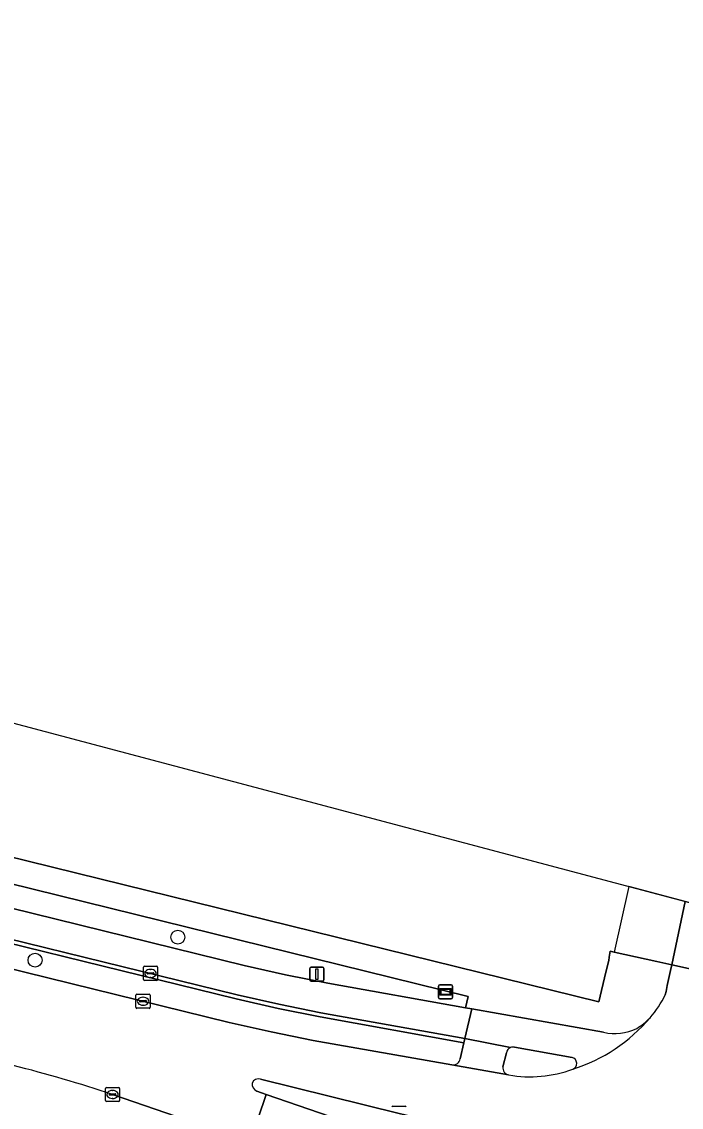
# Model space of a CAD drawing. Extents: x 161771 to 163125, y 382475 to 383179.
# Drawn here: x 162119 to 162165.3, y 383078.8 to 383155 of the extents above; entities that cross this region are included whole.
import ezdxf

# ---------------------------------------------------------------- set-up
doc = ezdxf.new("R2010")
doc.units = 0
for name, color, linetype in [('IMGEO_Berm_open', 7, 'Continuous'), ('IMGEO_Boom', 7, 'Continuous'), ('IMGEO_Dek', 7, 'Continuous'), ('IMGEO_Fietspad_gesloten', 7, 'Continuous'), ('IMGEO_Fietspad_open', 7, 'Continuous'), ('IMGEO_Groenvoorziening', 7, 'Continuous'), ('IMGEO_Haag', 7, 'Continuous'), ('IMGEO_Kolk', 7, 'Continuous'), ('IMGEO_Lichtmast', 7, 'Continuous'), ('IMGEO_Rijbaan_lokaal_gesloten', 7, 'Continuous'), ('IMGEO_Rijbaan_lokaal_open', 7, 'Continuous'), ('IMGEO_Verkeerseiland_open', 7, 'Continuous'), ('IMGEO_Voetpad_open', 7, 'Continuous'), ('IMGEO_Waterloop', 7, 'Continuous'), ('IMGEO_Wegwijzer', 7, 'Continuous')]:
    doc.layers.add(name, color=color, linetype=linetype)

msp = doc.modelspace()

# ---------------------------------------------------------------- linework, layer by layer
at = {"layer": 'IMGEO_Berm_open'}
for points in [[(161915.63, 383140.333), (161928.283, 383137.192), (161932.194, 383136.221), (161975.062, 383125.601), (161978.973, 383124.622), (162000, 383119.435), (162082.999, 383098.959), (162134.07, 383086.429), (162137.013, 383085.752), (162139.954, 383085.159), (162150.044, 383083.349), (162150.119, 383083.649), (162140.008, 383085.446), (162137.066, 383086.053), (162134.136, 383086.721), (162083.074, 383099.255), (162000, 383119.758), (161979.048, 383124.929), (161915.689, 383140.639)], [(162135.039, 383076.409), (162125.382, 383079.723)]]:
    msp.add_lwpolyline(points, dxfattribs=at)
msp.add_arc((162095.448, 382990.094), 94.496, 71.53177, 75.93583, dxfattribs=at)
at = {"layer": 'IMGEO_Boom'}
for centre in [(162129.973, 383090.756), (162119.95, 383089.143)]:
    msp.add_circle(centre, 0.489, dxfattribs=at)
at = {"layer": 'IMGEO_Dek'}
msp.add_lwpolyline([(162181.035, 383089.546), (162171.611, 383091.655), (162161.624, 383094.303), (162160.599, 383089.696), (162163.573, 383089.046), (162164.628, 383088.815), (162167.283, 383088.235), (162173.257, 383086.93), (162176.183, 383086.29), (162177.218, 383086.064), (162180.136, 383085.426), (162180.196, 383085.7), (162181.035, 383089.546)], close=True, dxfattribs=at)
at = {"layer": 'IMGEO_Fietspad_gesloten'}
msp.add_lwpolyline([(161915.689, 383140.639), (161979.048, 383124.929), (162000, 383119.758), (162083.074, 383099.255), (162134.136, 383086.721), (162137.066, 383086.053), (162140.008, 383085.446), (162150.119, 383083.649), (162150.597, 383085.738), (162150.168, 383085.809), (162140.488, 383087.535), (162137.535, 383088.116), (162134.626, 383088.77), (162083.536, 383101.336), (162000, 383121.941)], dxfattribs=at)
at = {"layer": 'IMGEO_Fietspad_open'}
for points in [[(162159.849, 383084.089), (162150.597, 383085.738), (162150.119, 383083.649), (162153.311, 383083.012)], [(162153.592, 383083.031), (162157.64, 383082.317)]]:
    msp.add_lwpolyline(points, dxfattribs=at)
for centre, radius, start, end in [((162154.074, 383092.814), 11.881, 287.71175, 319.50725), ((162159.573, 383088.6), 4.977, 301.44379, 315.2943), ((162160.654, 383087.328), 3.338, 256.04064, 296.992), ((162153.48, 383082.594), 0.451, 75.67289, 112.06352), ((162157.533, 383081.899), 0.432, 291.19075, 75.64035)]:
    msp.add_arc(centre, radius, start, end, dxfattribs=at)
at = {"layer": 'IMGEO_Groenvoorziening'}
for points in [[(162000, 383119.435), (161978.973, 383124.622), (161978.682, 383123.509), (161978.558, 383123.522), (161978.427, 383123.009), (162000, 383117.686), (162082.657, 383097.292), (162133.568, 383084.776), (162136.512, 383084.125), (162139.457, 383083.52), (162149.208, 383081.794)], [(162149.79, 383082.234), (162150.044, 383083.349), (162139.954, 383085.159), (162137.013, 383085.752), (162134.07, 383086.429), (162082.999, 383098.959), (162000, 383119.435)]]:
    msp.add_lwpolyline(points, dxfattribs=at)
msp.add_arc((162149.261, 383082.329), 0.537, 264.33447, 349.84509, dxfattribs=at)
at = {"layer": 'IMGEO_Haag'}
msp.add_lwpolyline([(162149.79, 383082.234), (162150.044, 383083.349), (162139.954, 383085.159), (162137.013, 383085.752), (162134.07, 383086.429), (162082.999, 383098.959), (162000, 383119.435), (161978.973, 383124.622), (161978.682, 383123.509), (161978.558, 383123.522), (161978.427, 383123.009), (162000, 383117.686), (162082.657, 383097.292), (162133.568, 383084.776), (162136.512, 383084.125), (162139.457, 383083.52), (162149.208, 383081.794)], dxfattribs=at)
msp.add_arc((162149.261, 383082.329), 0.537, 264.33447, 349.84509, dxfattribs=at)
at = {"layer": 'IMGEO_Kolk'}
for p, q in [((162127.552, 383087.791), (162127.552, 383088.643)), ((162127.627, 383088.717), (162128.479, 383088.717)), ((162128.04, 383088.497), (162128.065, 383088.497)), ((162128.553, 383088.643), (162128.553, 383087.791)), ((162128.479, 383087.717), (162127.627, 383087.717)), ((162127.811, 383088.211), (162127.811, 383088.223)), ((162128.249, 383088.174), (162127.851, 383088.174)), ((162127.854, 383088.26), (162128.252, 383088.26)), ((162128.063, 383087.937), (162128.038, 383087.937)), ((162128.295, 383088.223), (162128.295, 383088.211)), ((162127.101, 383086.765), (162127.953, 383086.765)), ((162127.026, 383085.839), (162127.026, 383086.691)), ((162127.285, 383086.259), (162127.285, 383086.271)), ((162127.723, 383086.222), (162127.325, 383086.222)), ((162127.328, 383086.308), (162127.726, 383086.308)), ((162127.537, 383085.985), (162127.512, 383085.985)), ((162127.514, 383086.545), (162127.539, 383086.545)), ((162127.769, 383086.271), (162127.769, 383086.259)), ((162128.027, 383086.691), (162128.027, 383085.839)), ((162127.953, 383085.765), (162127.101, 383085.765)), ((162124.885, 383079.296), (162124.885, 383080.148)), ((162124.96, 383080.222), (162125.812, 383080.222)), ((162125.373, 383080.002), (162125.398, 383080.002)), ((162125.886, 383080.148), (162125.886, 383079.296)), ((162125.812, 383079.222), (162124.96, 383079.222)), ((162125.144, 383079.716), (162125.144, 383079.728)), ((162125.582, 383079.679), (162125.184, 383079.679)), ((162125.187, 383079.765), (162125.585, 383079.765)), ((162125.396, 383079.442), (162125.371, 383079.442)), ((162125.628, 383079.728), (162125.628, 383079.716)), ((162145.066, 383078.898), (162145.918, 383078.898))]:
    msp.add_line(p, q, dxfattribs=at)
for points in [[(162127.552, 383087.791), (162127.552, 383088.643)], [(162127.627, 383088.717), (162128.479, 383088.717)], [(162128.553, 383088.643), (162128.553, 383087.791)], [(162128.479, 383087.717), (162127.627, 383087.717)], [(162127.101, 383086.765), (162127.953, 383086.765)], [(162127.026, 383085.839), (162127.026, 383086.691)], [(162128.027, 383086.691), (162128.027, 383085.839)], [(162127.953, 383085.765), (162127.101, 383085.765)], [(162124.885, 383079.296), (162124.885, 383080.148)], [(162124.96, 383080.222), (162125.812, 383080.222)], [(162125.886, 383080.148), (162125.886, 383079.296)], [(162125.812, 383079.222), (162124.96, 383079.222)], [(162145.066, 383078.898), (162145.918, 383078.898)]]:
    msp.add_lwpolyline(points, dxfattribs=at)
for centre, radius, start, end in [((162127.629, 383088.641), 0.0765, 91.55205, 178.44795), ((162127.629, 383088.641), 0.0765, 91.55205, 178.44795), ((162128.477, 383088.641), 0.0765, 1.55205, 88.44795), ((162128.477, 383088.641), 0.0765, 1.55205, 88.44795), ((162127.629, 383087.793), 0.0765, 181.55205, 268.44795), ((162127.629, 383087.793), 0.0765, 181.55205, 268.44795), ((162127.851, 383088.22), 0.0403, 85.87752, 175.75265), ((162127.848, 383088.21), 0.0366, 178.93798, 274.71019), ((162128.252, 383088.217), 0.043, 264.86636, 352.45326), ((162128.256, 383088.222), 0.0386, 1.73085, 96.63898), ((162128.477, 383087.793), 0.0765, 271.55205, 358.44795), ((162128.477, 383087.793), 0.0765, 271.55205, 358.44795), ((162127.103, 383086.689), 0.0765, 91.55205, 178.44795), ((162127.103, 383086.689), 0.0765, 91.55205, 178.44795), ((162127.951, 383086.689), 0.0765, 1.55205, 88.44795), ((162127.951, 383086.689), 0.0765, 1.55205, 88.44795), ((162127.325, 383086.268), 0.0403, 85.87752, 175.75265), ((162127.322, 383086.258), 0.0366, 178.93798, 274.71019), ((162127.726, 383086.265), 0.043, 264.86636, 352.45326), ((162127.73, 383086.27), 0.0386, 1.73085, 96.63898), ((162127.103, 383085.841), 0.0765, 181.55205, 268.44795), ((162127.103, 383085.841), 0.0765, 181.55205, 268.44795), ((162127.951, 383085.841), 0.0765, 271.55205, 358.44795), ((162127.951, 383085.841), 0.0765, 271.55205, 358.44795), ((162124.962, 383080.146), 0.0765, 91.55205, 178.44795), ((162124.962, 383080.146), 0.0765, 91.55205, 178.44795), ((162125.81, 383080.146), 0.0765, 1.55205, 88.44795), ((162125.81, 383080.146), 0.0765, 1.55205, 88.44795), ((162124.962, 383079.298), 0.0765, 181.55205, 268.44795), ((162124.962, 383079.298), 0.0765, 181.55205, 268.44795), ((162125.184, 383079.725), 0.0403, 85.87752, 175.75265), ((162125.181, 383079.715), 0.0366, 178.93798, 274.71019), ((162125.585, 383079.722), 0.043, 264.86636, 352.45326), ((162125.589, 383079.727), 0.0386, 1.73085, 96.63898), ((162125.81, 383079.298), 0.0765, 271.55205, 358.44795), ((162125.81, 383079.298), 0.0765, 271.55205, 358.44795), ((162145.068, 383078.822), 0.0765, 91.55205, 178.44795), ((162145.068, 383078.822), 0.0765, 91.55205, 178.44795), ((162145.916, 383078.822), 0.0765, 1.55205, 88.44795), ((162145.916, 383078.822), 0.0765, 1.55205, 88.44795)]:
    msp.add_arc(centre, radius, start, end, dxfattribs=at)
for centre, major_axis, ratio, start_param, end_param in [((162128.039, 383088.217), (-0.387, 0.002), 0.722429, 4.712389, 7.853982), ((162128.064, 383088.217), (-0.39, 0.002), 0.717154, 1.570796, 4.712389), ((162127.513, 383086.265), (-0.387, 0.002), 0.722429, 4.712389, 7.853982), ((162127.538, 383086.265), (-0.39, 0.002), 0.717154, 1.570796, 4.712389), ((162125.372, 383079.722), (-0.387, 0.002), 0.722429, 4.712389, 7.853982), ((162125.397, 383079.722), (-0.39, 0.002), 0.717154, 1.570796, 4.712389)]:
    msp.add_ellipse(centre, major_axis=major_axis, ratio=ratio, start_param=start_param, end_param=end_param, dxfattribs=at)
at = {"layer": 'IMGEO_Lichtmast'}
for p, q in [((162139.228, 383087.759), (162139.228, 383088.559)), ((162139.228, 383088.559), (162139.228, 383087.759)), ((162139.328, 383088.659), (162140.118, 383088.659)), ((162140.118, 383088.659), (162139.328, 383088.659)), ((162140.218, 383088.559), (162140.218, 383087.759)), ((162140.218, 383087.759), (162140.218, 383088.559)), ((162140.118, 383087.659), (162139.328, 383087.659)), ((162139.328, 383087.659), (162140.118, 383087.659))]:
    msp.add_line(p, q, dxfattribs=at)
msp.add_lwpolyline([(162139.648, 383088.534), (162139.798, 383088.534), (162139.798, 383087.784), (162139.648, 383087.784), (162139.648, 383088.534)], dxfattribs=at)
for centre, start, end in [((162139.328, 383088.559), 90, 180), ((162139.328, 383088.559), 90, 180), ((162140.118, 383088.559), 0, 90), ((162140.118, 383088.559), 360, 90), ((162139.328, 383087.759), 180, 270), ((162139.328, 383087.759), 180, 270), ((162140.118, 383087.759), 270, 0), ((162140.118, 383087.759), 270, 0)]:
    msp.add_arc(centre, 0.1, start, end, dxfattribs=at)
at = {"layer": 'IMGEO_Rijbaan_lokaal_gesloten'}
for points in [[(162153.184, 383081.094), (162149.208, 383081.794), (162139.457, 383083.52), (162136.512, 383084.125), (162133.568, 383084.776), (162082.657, 383097.292), (162000, 383117.686)], [(162175.46, 383082.832), (162175.784, 383084.383), (162175.884, 383084.862), (162176.103, 383085.909), (162176.183, 383086.29), (162173.257, 383086.93), (162167.283, 383088.235), (162164.628, 383088.815), (162164.543, 383088.419), (162164.319, 383087.373), (162164.228, 383086.952), (162164.179, 383086.722)], [(162135.778, 383080.8), (162145.492, 383078.397), (162146.69, 383078.106), (162147.369, 383077.945), (162148.147, 383077.725), (162152.039, 383076.617)], [(162125.382, 383079.723), (162135.039, 383076.409), (162136.172, 383079.721), (162135.523, 383079.965)]]:
    msp.add_lwpolyline(points, dxfattribs=at)
for points in [[(162165.581, 383093.254), (162161.624, 383094.303), (162160.599, 383089.696), (162163.573, 383089.046), (162164.628, 383088.815)], [(162177.05, 383090.438), (162171.611, 383091.655), (162165.581, 383093.254), (162164.628, 383088.815), (162167.283, 383088.235), (162173.257, 383086.93), (162176.183, 383086.29)]]:
    msp.add_lwpolyline(points, close=True, dxfattribs=at)
for centre, radius, start, end in [((162157.395, 383090.027), 7.547, 319.23078, 334.02688), ((162154.074, 383092.814), 11.881, 287.71175, 319.50725), ((162095.448, 382990.094), 94.496, 71.53177, 75.93583), ((162154.688, 383089.688), 8.725, 260.07661, 290.12186), ((162135.627, 383080.348), 0.476, 71.51113, 157.8426), ((162135.706, 383080.457), 0.525, 172.24649, 249.56122)]:
    msp.add_arc(centre, radius, start, end, dxfattribs=at)
at = {"layer": 'IMGEO_Rijbaan_lokaal_open'}
msp.add_lwpolyline([(162136.172, 383079.721), (162135.039, 383076.409), (162146.354, 383072.527), (162147.469, 383075.851)], close=True, dxfattribs=at)
at = {"layer": 'IMGEO_Verkeerseiland_open'}
for points in [[(162157.64, 383082.317), (162153.592, 383083.031)], [(162153.032, 383082.65), (162152.787, 383081.659)], [(162148.147, 383077.725), (162147.369, 383077.945), (162146.69, 383078.106), (162145.492, 383078.397), (162135.778, 383080.8)], [(162135.523, 383079.965), (162136.172, 383079.721), (162147.469, 383075.851), (162147.608, 383075.803)]]:
    msp.add_lwpolyline(points, dxfattribs=at)
for centre, radius, start, end in [((162153.478, 383082.595), 0.45, 111.8302, 172.9256), ((162153.48, 383082.594), 0.451, 75.67289, 112.06352), ((162157.533, 383081.899), 0.432, 291.19075, 75.64035), ((162153.273, 383081.578), 0.492, 170.56348, 259.62448), ((162154.688, 383089.688), 8.725, 260.07661, 290.12186), ((162135.627, 383080.348), 0.476, 71.51113, 157.8426), ((162135.706, 383080.457), 0.525, 172.24649, 249.56122)]:
    msp.add_arc(centre, radius, start, end, dxfattribs=at)
at = {"layer": 'IMGEO_Voetpad_open'}
for points in [[(161915.671, 383142.812), (161923.625, 383140.841), (161924.036, 383142.458), (161980.138, 383128.56), (162000, 383123.662), (162083.965, 383102.956), (162150.353, 383086.602), (162150.168, 383085.809), (162150.597, 383085.738), (162159.849, 383084.089)], [(162164.179, 383086.722), (162164.228, 383086.952), (162164.319, 383087.373), (162164.543, 383088.419), (162164.628, 383088.815), (162163.573, 383089.046), (162160.599, 383089.696), (162160.311, 383089.769), (162160.247, 383089.352), (162160.209, 383089.128), (162160.015, 383088.308), (162159.522, 383086.226), (162084.42, 383104.723)], [(162153.311, 383083.012), (162150.119, 383083.649), (162150.044, 383083.349), (162149.79, 383082.234)], [(162152.787, 383081.659), (162153.032, 383082.65)], [(162149.208, 383081.794), (162153.184, 383081.094)]]:
    msp.add_lwpolyline(points, dxfattribs=at)
msp.add_lwpolyline([(162150.168, 383085.809), (162150.353, 383086.602), (162083.965, 383102.956), (162000, 383123.662), (161980.138, 383128.56), (161924.036, 383142.458), (161923.625, 383140.841), (161979.686, 383126.952), (162000, 383121.941), (162083.536, 383101.336), (162134.626, 383088.77), (162137.535, 383088.116), (162140.488, 383087.535)], close=True, dxfattribs=at)
for centre, radius, start, end in [((162157.395, 383090.027), 7.547, 319.23078, 334.02688), ((162159.573, 383088.6), 4.977, 301.44379, 315.2943), ((162160.654, 383087.328), 3.338, 256.04064, 296.992), ((162153.478, 383082.595), 0.45, 111.8302, 172.9256), ((162149.261, 383082.329), 0.537, 264.33447, 349.84509), ((162153.273, 383081.578), 0.492, 170.56348, 259.62448)]:
    msp.add_arc(centre, radius, start, end, dxfattribs=at)
at = {"layer": 'IMGEO_Waterloop'}
for points in [[(162047.886, 383124.46), (162049.306, 383123.43), (162047.619, 383121.219), (162040.518, 383126.413), (162002.94, 383136.377), (161932.831, 383154.966), (161932.831, 383154.966), (161930.08, 383142.847), (161980.607, 383130.319), (162000, 383125.537), (162084.42, 383104.723), (162159.522, 383086.226), (162160.015, 383088.308), (162160.209, 383089.128), (162160.247, 383089.352), (162160.311, 383089.769), (162160.599, 383089.696), (162163.573, 383089.046), (162164.628, 383088.815), (162167.283, 383088.235)], [(162405.227, 383039.374), (162253.488, 383073.332), (162171.611, 383091.655), (162047.886, 383124.46)]]:
    msp.add_lwpolyline(points, dxfattribs=at)
at = {"layer": 'IMGEO_Wegwijzer'}
for p, q in [((162148.262, 383086.524), (162148.262, 383087.324)), ((162148.262, 383087.324), (162148.262, 383086.524)), ((162148.362, 383087.424), (162149.152, 383087.424)), ((162149.152, 383087.424), (162148.362, 383087.424)), ((162149.252, 383087.324), (162149.252, 383086.524)), ((162149.252, 383086.524), (162149.252, 383087.324)), ((162149.152, 383086.424), (162148.362, 383086.424)), ((162148.362, 383086.424), (162149.152, 383086.424))]:
    msp.add_line(p, q, dxfattribs=at)
for points in [[(162148.363, 383087.156), (162149.151, 383087.156), (162149.151, 383086.692), (162148.363, 383086.692), (162148.363, 383087.156)], [(162148.428, 383087.091), (162148.428, 383086.757), (162149.086, 383086.757), (162149.086, 383087.091), (162148.428, 383087.091)]]:
    msp.add_lwpolyline(points, dxfattribs=at)
for centre, start, end in [((162148.362, 383087.324), 90, 180), ((162148.362, 383087.324), 90, 180), ((162149.152, 383087.324), 0, 90), ((162149.152, 383087.324), 360, 90), ((162148.362, 383086.524), 180, 270), ((162148.362, 383086.524), 180, 270), ((162149.152, 383086.524), 270, 0), ((162149.152, 383086.524), 270, 0)]:
    msp.add_arc(centre, 0.1, start, end, dxfattribs=at)

doc.saveas('drawing.dxf')
